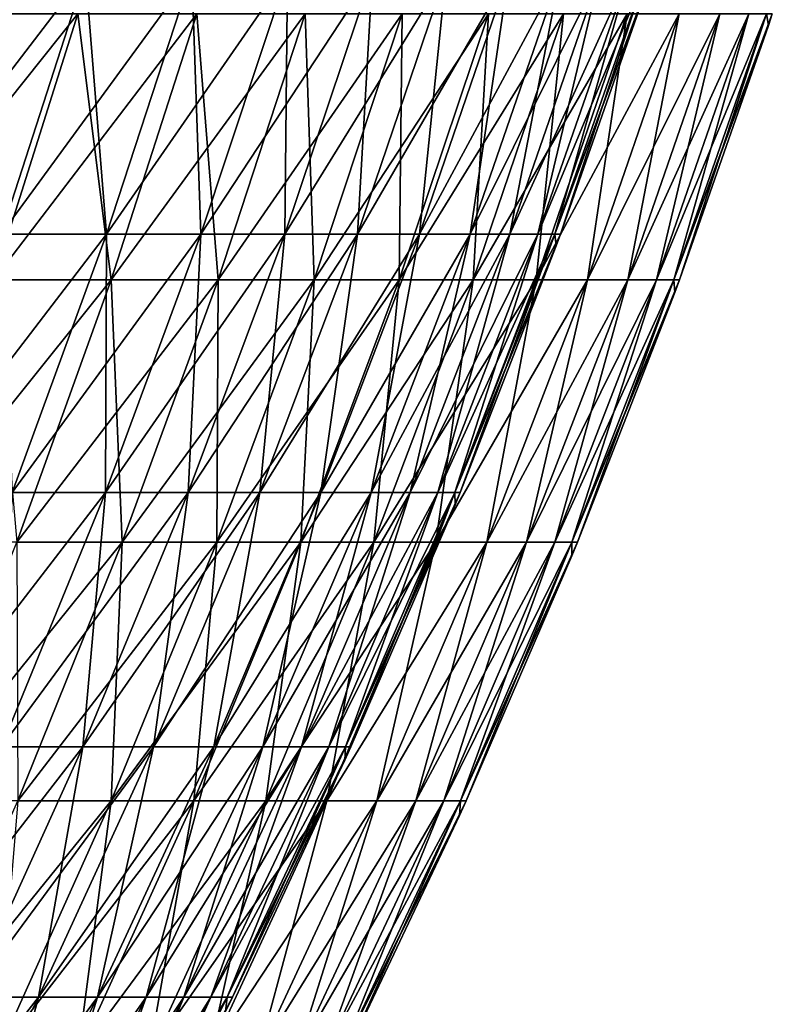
# Model space of a CAD drawing. Header units: millimetres. Extents: x -125 to 125, y 3898 to 4025.
# Tile 267 of 276: x 107 to 119, y 3970 to 3986. Entities that reach past the tile are written whole.
import ezdxf

# ---------------------------------------------------------------- set-up
doc = ezdxf.new("R2010")
doc.units = ezdxf.units.MM
doc.header["$LTSCALE"] = 2.2935
for name, color, linetype in [('2', 7, 'CONTINUOUS'), ('3', 7, 'CONTINUOUS'), ('4', 7, 'CONTINUOUS'), ('5', 7, 'CONTINUOUS')]:
    doc.layers.add(name, color=color, linetype=linetype)

msp = doc.modelspace()

# ---------------------------------------------------------------- linework, layer by layer
at = {"layer": '2', "color": 36, "linetype": 'Continuous', "true_color": 0x833d1e}
for points in [[(105.786, 3985.897, 53.901), (106.498, 3981.725, 49.096), (107.821, 3985.897, 49.706), (105.786, 3985.897, 53.901)], [(106.498, 3981.725, 49.096), (108.343, 3981.725, 44.877), (107.821, 3985.897, 49.706), (106.498, 3981.725, 49.096)], [(107.821, 3985.897, 49.706), (108.343, 3981.725, 44.877), (109.689, 3985.897, 45.435), (107.821, 3985.897, 49.706)], [(108.343, 3981.725, 44.877), (110.022, 3981.725, 40.589), (109.689, 3985.897, 45.435), (108.343, 3981.725, 44.877)], [(109.689, 3985.897, 45.435), (110.022, 3981.725, 40.589), (111.388, 3985.897, 41.093), (109.689, 3985.897, 45.435)], [(110.022, 3981.725, 40.589), (111.53, 3981.725, 36.238), (111.388, 3985.897, 41.093), (110.022, 3981.725, 40.589)], [(111.388, 3985.897, 41.093), (111.53, 3981.725, 36.238), (112.915, 3985.897, 36.688), (111.388, 3985.897, 41.093)], [(111.53, 3981.725, 36.238), (112.867, 3981.725, 31.832), (112.915, 3985.897, 36.688), (111.53, 3981.725, 36.238)], [(112.867, 3981.725, 31.832), (114.03, 3981.725, 27.376), (114.269, 3985.897, 32.227), (112.867, 3981.725, 31.832)], [(112.915, 3985.897, 36.688), (112.867, 3981.725, 31.832), (114.269, 3985.897, 32.227), (112.915, 3985.897, 36.688)], [(114.03, 3981.725, 27.376), (115.017, 3981.725, 22.878), (115.446, 3985.897, 27.716), (114.03, 3981.725, 27.376)], [(114.269, 3985.897, 32.227), (114.03, 3981.725, 27.376), (115.446, 3985.897, 27.716), (114.269, 3985.897, 32.227)], [(115.017, 3981.725, 22.878), (115.826, 3981.725, 18.345), (116.445, 3985.897, 23.162), (115.017, 3981.725, 22.878)], [(115.446, 3985.897, 27.716), (115.017, 3981.725, 22.878), (116.445, 3985.897, 23.162), (115.446, 3985.897, 27.716)], [(115.826, 3981.725, 18.345), (116.457, 3981.725, 13.784), (117.265, 3985.897, 18.573), (115.826, 3981.725, 18.345)], [(116.445, 3985.897, 23.162), (115.826, 3981.725, 18.345), (117.265, 3985.897, 18.573), (116.445, 3985.897, 23.162)], [(116.457, 3981.725, 13.784), (116.908, 3981.725, 9.201), (117.903, 3985.897, 13.955), (116.457, 3981.725, 13.784)], [(117.265, 3985.897, 18.573), (116.457, 3981.725, 13.784), (117.903, 3985.897, 13.955), (117.265, 3985.897, 18.573)], [(116.908, 3981.725, 9.201), (117.18, 3981.725, 4.604), (118.36, 3985.897, 9.315), (116.908, 3981.725, 9.201)], [(117.903, 3985.897, 13.955), (116.908, 3981.725, 9.201), (118.36, 3985.897, 9.315), (117.903, 3985.897, 13.955)], [(117.18, 3981.725, 4.604), (117.27, 3981.725), (118.635, 3985.897, 4.661), (117.18, 3981.725, 4.604)], [(118.36, 3985.897, 9.315), (117.18, 3981.725, 4.604), (118.635, 3985.897, 4.661), (118.36, 3985.897, 9.315)], [(118.635, 3985.897, 4.661), (117.27, 3981.725), (118.667, 3985.717), (118.635, 3985.897, 4.661)], [(118.726, 3985.897), (118.635, 3985.897, 4.661), (118.667, 3985.717), (118.726, 3985.897)], [(106.498, 3981.725, 49.096), (106.862, 3977.606, 44.264), (108.343, 3981.725, 44.877), (106.498, 3981.725, 49.096)], [(106.862, 3977.606, 44.264), (108.518, 3977.606, 40.034), (108.343, 3981.725, 44.877), (106.862, 3977.606, 44.264)], [(108.343, 3981.725, 44.877), (108.518, 3977.606, 40.034), (110.022, 3981.725, 40.589), (108.343, 3981.725, 44.877)], [(108.518, 3977.606, 40.034), (110.006, 3977.606, 35.743), (110.022, 3981.725, 40.589), (108.518, 3977.606, 40.034)], [(110.006, 3977.606, 35.743), (111.324, 3977.606, 31.397), (111.53, 3981.725, 36.238), (110.006, 3977.606, 35.743)], [(110.022, 3981.725, 40.589), (110.006, 3977.606, 35.743), (111.53, 3981.725, 36.238), (110.022, 3981.725, 40.589)], [(111.324, 3977.606, 31.397), (112.471, 3977.606, 27.002), (112.867, 3981.725, 31.832), (111.324, 3977.606, 31.397)], [(111.53, 3981.725, 36.238), (111.324, 3977.606, 31.397), (112.867, 3981.725, 31.832), (111.53, 3981.725, 36.238)], [(112.471, 3977.606, 27.002), (113.444, 3977.606, 22.566), (114.03, 3981.725, 27.376), (112.471, 3977.606, 27.002)], [(112.867, 3981.725, 31.832), (112.471, 3977.606, 27.002), (114.03, 3981.725, 27.376), (112.867, 3981.725, 31.832)], [(113.444, 3977.606, 22.566), (114.243, 3977.606, 18.094), (115.017, 3981.725, 22.878), (113.444, 3977.606, 22.566)], [(114.03, 3981.725, 27.376), (113.444, 3977.606, 22.566), (115.017, 3981.725, 22.878), (114.03, 3981.725, 27.376)], [(114.243, 3977.606, 18.094), (114.865, 3977.606, 13.595), (115.826, 3981.725, 18.345), (114.243, 3977.606, 18.094)], [(115.017, 3981.725, 22.878), (114.243, 3977.606, 18.094), (115.826, 3981.725, 18.345), (115.017, 3981.725, 22.878)], [(114.865, 3977.606, 13.595), (115.31, 3977.606, 9.075), (116.457, 3981.725, 13.784), (114.865, 3977.606, 13.595)], [(115.826, 3981.725, 18.345), (114.865, 3977.606, 13.595), (116.457, 3981.725, 13.784), (115.826, 3981.725, 18.345)], [(115.31, 3977.606, 9.075), (115.578, 3977.606, 4.541), (116.908, 3981.725, 9.201), (115.31, 3977.606, 9.075)], [(116.457, 3981.725, 13.784), (115.31, 3977.606, 9.075), (116.908, 3981.725, 9.201), (116.457, 3981.725, 13.784)], [(115.578, 3977.606, 4.541), (115.667, 3977.606), (117.18, 3981.725, 4.604), (115.578, 3977.606, 4.541)], [(116.908, 3981.725, 9.201), (115.578, 3977.606, 4.541), (117.18, 3981.725, 4.604), (116.908, 3981.725, 9.201)], [(117.18, 3981.725, 4.604), (115.667, 3977.606), (117.197, 3981.528), (117.18, 3981.725, 4.604)], [(117.27, 3981.725), (117.18, 3981.725, 4.604), (117.197, 3981.528), (117.27, 3981.725)], [(106.862, 3977.606, 44.264), (106.878, 3973.547, 39.429), (108.518, 3977.606, 40.034), (106.862, 3977.606, 44.264)], [(106.878, 3973.547, 39.429), (108.344, 3973.547, 35.203), (108.518, 3977.606, 40.034), (106.878, 3973.547, 39.429)], [(108.344, 3973.547, 35.203), (109.642, 3973.547, 30.922), (110.006, 3977.606, 35.743), (108.344, 3973.547, 35.203)], [(108.518, 3977.606, 40.034), (108.344, 3973.547, 35.203), (110.006, 3977.606, 35.743), (108.518, 3977.606, 40.034)], [(109.642, 3973.547, 30.922), (110.772, 3973.547, 26.594), (111.324, 3977.606, 31.397), (109.642, 3973.547, 30.922)], [(110.006, 3977.606, 35.743), (109.642, 3973.547, 30.922), (111.324, 3977.606, 31.397), (110.006, 3977.606, 35.743)], [(110.772, 3973.547, 26.594), (111.73, 3973.547, 22.225), (112.471, 3977.606, 27.002), (110.772, 3973.547, 26.594)], [(111.324, 3977.606, 31.397), (110.772, 3973.547, 26.594), (112.471, 3977.606, 27.002), (111.324, 3977.606, 31.397)], [(111.73, 3973.547, 22.225), (112.517, 3973.547, 17.821), (113.444, 3977.606, 22.566), (111.73, 3973.547, 22.225)], [(112.471, 3977.606, 27.002), (111.73, 3973.547, 22.225), (113.444, 3977.606, 22.566), (112.471, 3977.606, 27.002)], [(112.517, 3973.547, 17.821), (113.13, 3973.547, 13.39), (114.243, 3977.606, 18.094), (112.517, 3973.547, 17.821)], [(113.444, 3977.606, 22.566), (112.517, 3973.547, 17.821), (114.243, 3977.606, 18.094), (113.444, 3977.606, 22.566)], [(113.13, 3973.547, 13.39), (113.568, 3973.547, 8.938), (114.865, 3977.606, 13.595), (113.13, 3973.547, 13.39)], [(114.243, 3977.606, 18.094), (113.13, 3973.547, 13.39), (114.865, 3977.606, 13.595), (114.243, 3977.606, 18.094)], [(113.568, 3973.547, 8.938), (113.832, 3973.547, 4.472), (115.31, 3977.606, 9.075), (113.568, 3973.547, 8.938)], [(114.865, 3977.606, 13.595), (113.568, 3973.547, 8.938), (115.31, 3977.606, 9.075), (114.865, 3977.606, 13.595)], [(113.832, 3973.547, 4.472), (113.919, 3973.547), (115.578, 3977.606, 4.541), (113.832, 3973.547, 4.472)], [(115.31, 3977.606, 9.075), (113.832, 3973.547, 4.472), (115.578, 3977.606, 4.541), (115.31, 3977.606, 9.075)], [(115.578, 3977.606, 4.541), (113.919, 3973.547), (115.579, 3977.393), (115.578, 3977.606, 4.541)], [(115.667, 3977.606), (115.578, 3977.606, 4.541), (115.579, 3977.393), (115.667, 3977.606)], [(106.546, 3969.553, 34.619), (107.823, 3969.553, 30.409), (108.344, 3973.547, 35.203), (106.546, 3969.553, 34.619)], [(106.878, 3973.547, 39.429), (106.546, 3969.553, 34.619), (108.344, 3973.547, 35.203), (106.878, 3973.547, 39.429)], [(107.823, 3969.553, 30.409), (108.934, 3969.553, 26.153), (109.642, 3973.547, 30.922), (107.823, 3969.553, 30.409)], [(108.344, 3973.547, 35.203), (107.823, 3969.553, 30.409), (109.642, 3973.547, 30.922), (108.344, 3973.547, 35.203)], [(108.934, 3969.553, 26.153), (109.877, 3969.553, 21.856), (110.772, 3973.547, 26.594), (108.934, 3969.553, 26.153)], [(109.642, 3973.547, 30.922), (108.934, 3969.553, 26.153), (110.772, 3973.547, 26.594), (109.642, 3973.547, 30.922)], [(109.877, 3969.553, 21.856), (110.65, 3969.553, 17.525), (111.73, 3973.547, 22.225), (109.877, 3969.553, 21.856)], [(110.772, 3973.547, 26.594), (109.877, 3969.553, 21.856), (111.73, 3973.547, 22.225), (110.772, 3973.547, 26.594)], [(110.65, 3969.553, 17.525), (111.253, 3969.553, 13.168), (112.517, 3973.547, 17.821), (110.65, 3969.553, 17.525)], [(111.73, 3973.547, 22.225), (110.65, 3969.553, 17.525), (112.517, 3973.547, 17.821), (111.73, 3973.547, 22.225)], [(111.253, 3969.553, 13.168), (111.684, 3969.553, 8.79), (113.13, 3973.547, 13.39), (111.253, 3969.553, 13.168)], [(112.517, 3973.547, 17.821), (111.253, 3969.553, 13.168), (113.13, 3973.547, 13.39), (112.517, 3973.547, 17.821)], [(111.684, 3969.553, 8.79), (111.943, 3969.553, 4.398), (113.568, 3973.547, 8.938), (111.684, 3969.553, 8.79)], [(113.13, 3973.547, 13.39), (111.684, 3969.553, 8.79), (113.568, 3973.547, 8.938), (113.13, 3973.547, 13.39)], [(111.943, 3969.553, 4.398), (112.029, 3969.553), (113.832, 3973.547, 4.472), (111.943, 3969.553, 4.398)], [(113.568, 3973.547, 8.938), (111.943, 3969.553, 4.398), (113.832, 3973.547, 4.472), (113.568, 3973.547, 8.938)], [(113.832, 3973.547, 4.472), (112.029, 3969.553), (113.816, 3973.319), (113.832, 3973.547, 4.472)], [(113.919, 3973.547), (113.832, 3973.547, 4.472), (113.816, 3973.319), (113.919, 3973.547)]]:
    msp.add_3dface(points, dxfattribs=at)
at = {"layer": '3', "color": 36, "linetype": 'Continuous', "true_color": 0x833d1e}
for points in [[(106.498, 3981.725, -49.096), (104.488, 3981.725, -53.239), (107.821, 3985.897, -49.706), (106.498, 3981.725, -49.096)], [(107.821, 3985.897, -49.706), (104.488, 3981.725, -53.239), (105.786, 3985.897, -53.901), (107.821, 3985.897, -49.706)], [(108.343, 3981.725, -44.877), (106.498, 3981.725, -49.096), (109.689, 3985.897, -45.435), (108.343, 3981.725, -44.877)], [(109.689, 3985.897, -45.435), (106.498, 3981.725, -49.096), (107.821, 3985.897, -49.706), (109.689, 3985.897, -45.435)], [(110.022, 3981.725, -40.589), (108.343, 3981.725, -44.877), (111.388, 3985.897, -41.093), (110.022, 3981.725, -40.589)], [(111.388, 3985.897, -41.093), (108.343, 3981.725, -44.877), (109.689, 3985.897, -45.435), (111.388, 3985.897, -41.093)], [(111.53, 3981.725, -36.238), (110.022, 3981.725, -40.589), (112.915, 3985.897, -36.688), (111.53, 3981.725, -36.238)], [(112.915, 3985.897, -36.688), (110.022, 3981.725, -40.589), (111.388, 3985.897, -41.093), (112.915, 3985.897, -36.688)], [(112.867, 3981.725, -31.832), (111.53, 3981.725, -36.238), (114.269, 3985.897, -32.227), (112.867, 3981.725, -31.832)], [(114.269, 3985.897, -32.227), (111.53, 3981.725, -36.238), (112.915, 3985.897, -36.688), (114.269, 3985.897, -32.227)], [(114.03, 3981.725, -27.376), (112.867, 3981.725, -31.832), (115.446, 3985.897, -27.716), (114.03, 3981.725, -27.376)], [(115.446, 3985.897, -27.716), (112.867, 3981.725, -31.832), (114.269, 3985.897, -32.227), (115.446, 3985.897, -27.716)], [(115.017, 3981.725, -22.878), (114.03, 3981.725, -27.376), (116.445, 3985.897, -23.162), (115.017, 3981.725, -22.878)], [(116.445, 3985.897, -23.162), (114.03, 3981.725, -27.376), (115.446, 3985.897, -27.716), (116.445, 3985.897, -23.162)], [(115.826, 3981.725, -18.345), (115.017, 3981.725, -22.878), (117.265, 3985.897, -18.573), (115.826, 3981.725, -18.345)], [(117.265, 3985.897, -18.573), (115.017, 3981.725, -22.878), (116.445, 3985.897, -23.162), (117.265, 3985.897, -18.573)], [(116.457, 3981.725, -13.784), (115.826, 3981.725, -18.345), (117.903, 3985.897, -13.955), (116.457, 3981.725, -13.784)], [(117.903, 3985.897, -13.955), (115.826, 3981.725, -18.345), (117.265, 3985.897, -18.573), (117.903, 3985.897, -13.955)], [(116.908, 3981.725, -9.201), (116.457, 3981.725, -13.784), (118.36, 3985.897, -9.315), (116.908, 3981.725, -9.201)], [(118.36, 3985.897, -9.315), (116.457, 3981.725, -13.784), (117.903, 3985.897, -13.955), (118.36, 3985.897, -9.315)], [(117.18, 3981.725, -4.604), (116.908, 3981.725, -9.201), (118.635, 3985.897, -4.661), (117.18, 3981.725, -4.604)], [(118.635, 3985.897, -4.661), (116.908, 3981.725, -9.201), (118.36, 3985.897, -9.315), (118.635, 3985.897, -4.661)], [(118.726, 3985.897), (118.667, 3985.717), (117.18, 3981.725, -4.604), (118.726, 3985.897)], [(118.726, 3985.897), (117.18, 3981.725, -4.604), (118.635, 3985.897, -4.661), (118.726, 3985.897)], [(118.667, 3985.717), (117.27, 3981.725), (117.18, 3981.725, -4.604), (118.667, 3985.717)], [(106.862, 3977.606, -44.264), (105.042, 3977.606, -48.425), (108.343, 3981.725, -44.877), (106.862, 3977.606, -44.264)], [(108.343, 3981.725, -44.877), (105.042, 3977.606, -48.425), (106.498, 3981.725, -49.096), (108.343, 3981.725, -44.877)], [(108.518, 3977.606, -40.034), (106.862, 3977.606, -44.264), (110.022, 3981.725, -40.589), (108.518, 3977.606, -40.034)], [(110.022, 3981.725, -40.589), (106.862, 3977.606, -44.264), (108.343, 3981.725, -44.877), (110.022, 3981.725, -40.589)], [(110.006, 3977.606, -35.743), (108.518, 3977.606, -40.034), (111.53, 3981.725, -36.238), (110.006, 3977.606, -35.743)], [(111.53, 3981.725, -36.238), (108.518, 3977.606, -40.034), (110.022, 3981.725, -40.589), (111.53, 3981.725, -36.238)], [(111.324, 3977.606, -31.397), (110.006, 3977.606, -35.743), (112.867, 3981.725, -31.832), (111.324, 3977.606, -31.397)], [(112.867, 3981.725, -31.832), (110.006, 3977.606, -35.743), (111.53, 3981.725, -36.238), (112.867, 3981.725, -31.832)], [(112.471, 3977.606, -27.002), (111.324, 3977.606, -31.397), (114.03, 3981.725, -27.376), (112.471, 3977.606, -27.002)], [(114.03, 3981.725, -27.376), (111.324, 3977.606, -31.397), (112.867, 3981.725, -31.832), (114.03, 3981.725, -27.376)], [(113.444, 3977.606, -22.566), (112.471, 3977.606, -27.002), (115.017, 3981.725, -22.878), (113.444, 3977.606, -22.566)], [(115.017, 3981.725, -22.878), (112.471, 3977.606, -27.002), (114.03, 3981.725, -27.376), (115.017, 3981.725, -22.878)], [(114.243, 3977.606, -18.094), (113.444, 3977.606, -22.566), (115.826, 3981.725, -18.345), (114.243, 3977.606, -18.094)], [(115.826, 3981.725, -18.345), (113.444, 3977.606, -22.566), (115.017, 3981.725, -22.878), (115.826, 3981.725, -18.345)], [(114.865, 3977.606, -13.595), (114.243, 3977.606, -18.094), (116.457, 3981.725, -13.784), (114.865, 3977.606, -13.595)], [(116.457, 3981.725, -13.784), (114.243, 3977.606, -18.094), (115.826, 3981.725, -18.345), (116.457, 3981.725, -13.784)], [(115.31, 3977.606, -9.075), (114.865, 3977.606, -13.595), (116.908, 3981.725, -9.201), (115.31, 3977.606, -9.075)], [(116.908, 3981.725, -9.201), (114.865, 3977.606, -13.595), (116.457, 3981.725, -13.784), (116.908, 3981.725, -9.201)], [(115.578, 3977.606, -4.541), (115.31, 3977.606, -9.075), (117.18, 3981.725, -4.604), (115.578, 3977.606, -4.541)], [(117.18, 3981.725, -4.604), (115.31, 3977.606, -9.075), (116.908, 3981.725, -9.201), (117.18, 3981.725, -4.604)], [(117.27, 3981.725), (117.197, 3981.528), (115.578, 3977.606, -4.541), (117.27, 3981.725)], [(117.27, 3981.725), (115.578, 3977.606, -4.541), (117.18, 3981.725, -4.604), (117.27, 3981.725)], [(117.197, 3981.528), (115.667, 3977.606), (115.578, 3977.606, -4.541), (117.197, 3981.528)], [(106.878, 3973.547, -39.429), (105.248, 3973.547, -43.595), (108.518, 3977.606, -40.034), (106.878, 3973.547, -39.429)], [(108.518, 3977.606, -40.034), (105.248, 3973.547, -43.595), (106.862, 3977.606, -44.264), (108.518, 3977.606, -40.034)], [(108.344, 3973.547, -35.203), (106.878, 3973.547, -39.429), (110.006, 3977.606, -35.743), (108.344, 3973.547, -35.203)], [(110.006, 3977.606, -35.743), (106.878, 3973.547, -39.429), (108.518, 3977.606, -40.034), (110.006, 3977.606, -35.743)], [(109.642, 3973.547, -30.922), (108.344, 3973.547, -35.203), (111.324, 3977.606, -31.397), (109.642, 3973.547, -30.922)], [(111.324, 3977.606, -31.397), (108.344, 3973.547, -35.203), (110.006, 3977.606, -35.743), (111.324, 3977.606, -31.397)], [(110.772, 3973.547, -26.594), (109.642, 3973.547, -30.922), (112.471, 3977.606, -27.002), (110.772, 3973.547, -26.594)], [(112.471, 3977.606, -27.002), (109.642, 3973.547, -30.922), (111.324, 3977.606, -31.397), (112.471, 3977.606, -27.002)], [(111.73, 3973.547, -22.225), (110.772, 3973.547, -26.594), (113.444, 3977.606, -22.566), (111.73, 3973.547, -22.225)], [(113.444, 3977.606, -22.566), (110.772, 3973.547, -26.594), (112.471, 3977.606, -27.002), (113.444, 3977.606, -22.566)], [(112.517, 3973.547, -17.821), (111.73, 3973.547, -22.225), (114.243, 3977.606, -18.094), (112.517, 3973.547, -17.821)], [(114.243, 3977.606, -18.094), (111.73, 3973.547, -22.225), (113.444, 3977.606, -22.566), (114.243, 3977.606, -18.094)], [(113.13, 3973.547, -13.39), (112.517, 3973.547, -17.821), (114.865, 3977.606, -13.595), (113.13, 3973.547, -13.39)], [(114.865, 3977.606, -13.595), (112.517, 3973.547, -17.821), (114.243, 3977.606, -18.094), (114.865, 3977.606, -13.595)], [(113.568, 3973.547, -8.938), (113.13, 3973.547, -13.39), (115.31, 3977.606, -9.075), (113.568, 3973.547, -8.938)], [(115.31, 3977.606, -9.075), (113.13, 3973.547, -13.39), (114.865, 3977.606, -13.595), (115.31, 3977.606, -9.075)], [(113.832, 3973.547, -4.472), (113.568, 3973.547, -8.938), (115.578, 3977.606, -4.541), (113.832, 3973.547, -4.472)], [(115.578, 3977.606, -4.541), (113.568, 3973.547, -8.938), (115.31, 3977.606, -9.075), (115.578, 3977.606, -4.541)], [(115.667, 3977.606), (115.579, 3977.393), (113.832, 3973.547, -4.472), (115.667, 3977.606)], [(115.667, 3977.606), (113.832, 3973.547, -4.472), (115.578, 3977.606, -4.541), (115.667, 3977.606)], [(115.579, 3977.393), (113.919, 3973.547), (113.832, 3973.547, -4.472), (115.579, 3977.393)], [(106.546, 3969.553, -34.619), (105.105, 3969.553, -38.775), (108.344, 3973.547, -35.203), (106.546, 3969.553, -34.619)], [(108.344, 3973.547, -35.203), (105.105, 3969.553, -38.775), (106.878, 3973.547, -39.429), (108.344, 3973.547, -35.203)], [(107.823, 3969.553, -30.409), (106.546, 3969.553, -34.619), (109.642, 3973.547, -30.922), (107.823, 3969.553, -30.409)], [(109.642, 3973.547, -30.922), (106.546, 3969.553, -34.619), (108.344, 3973.547, -35.203), (109.642, 3973.547, -30.922)], [(108.934, 3969.553, -26.153), (107.823, 3969.553, -30.409), (110.772, 3973.547, -26.594), (108.934, 3969.553, -26.153)], [(110.772, 3973.547, -26.594), (107.823, 3969.553, -30.409), (109.642, 3973.547, -30.922), (110.772, 3973.547, -26.594)], [(109.877, 3969.553, -21.856), (108.934, 3969.553, -26.153), (111.73, 3973.547, -22.225), (109.877, 3969.553, -21.856)], [(111.73, 3973.547, -22.225), (108.934, 3969.553, -26.153), (110.772, 3973.547, -26.594), (111.73, 3973.547, -22.225)], [(110.65, 3969.553, -17.525), (109.877, 3969.553, -21.856), (112.517, 3973.547, -17.821), (110.65, 3969.553, -17.525)], [(112.517, 3973.547, -17.821), (109.877, 3969.553, -21.856), (111.73, 3973.547, -22.225), (112.517, 3973.547, -17.821)], [(111.253, 3969.553, -13.168), (110.65, 3969.553, -17.525), (113.13, 3973.547, -13.39), (111.253, 3969.553, -13.168)], [(113.13, 3973.547, -13.39), (110.65, 3969.553, -17.525), (112.517, 3973.547, -17.821), (113.13, 3973.547, -13.39)], [(111.684, 3969.553, -8.79), (111.253, 3969.553, -13.168), (113.568, 3973.547, -8.938), (111.684, 3969.553, -8.79)], [(113.568, 3973.547, -8.938), (111.253, 3969.553, -13.168), (113.13, 3973.547, -13.39), (113.568, 3973.547, -8.938)], [(111.943, 3969.553, -4.398), (111.684, 3969.553, -8.79), (113.832, 3973.547, -4.472), (111.943, 3969.553, -4.398)], [(113.832, 3973.547, -4.472), (111.684, 3969.553, -8.79), (113.568, 3973.547, -8.938), (113.832, 3973.547, -4.472)], [(113.919, 3973.547), (113.816, 3973.319), (111.943, 3969.553, -4.398), (113.919, 3973.547)], [(113.919, 3973.547), (111.943, 3969.553, -4.398), (113.832, 3973.547, -4.472), (113.919, 3973.547)], [(113.816, 3973.319), (112.029, 3969.553), (111.943, 3969.553, -4.398), (113.816, 3973.319)]]:
    msp.add_3dface(points, dxfattribs=at)
at = {"layer": '4', "color": 36, "linetype": 'Continuous', "true_color": 0x833d1e}
for points in [[(106.102, 3986.543, -48.914), (106.618, 3982.44, -44.162), (107.94, 3986.543, -44.71), (106.102, 3986.543, -48.914)], [(106.618, 3982.44, -44.162), (108.269, 3982.44, -39.943), (107.94, 3986.543, -44.71), (106.618, 3982.44, -44.162)], [(107.94, 3986.543, -44.71), (108.269, 3982.44, -39.943), (109.612, 3986.543, -40.438), (107.94, 3986.543, -44.71)], [(108.269, 3982.44, -39.943), (109.754, 3982.44, -35.661), (109.612, 3986.543, -40.438), (108.269, 3982.44, -39.943)], [(109.612, 3986.543, -40.438), (109.754, 3982.44, -35.661), (111.115, 3986.543, -36.104), (109.612, 3986.543, -40.438)], [(109.754, 3982.44, -35.661), (111.069, 3982.44, -31.325), (111.115, 3986.543, -36.104), (109.754, 3982.44, -35.661)], [(111.069, 3982.44, -31.325), (112.213, 3982.44, -26.94), (112.447, 3986.543, -31.713), (111.069, 3982.44, -31.325)], [(111.115, 3986.543, -36.104), (111.069, 3982.44, -31.325), (112.447, 3986.543, -31.713), (111.115, 3986.543, -36.104)], [(112.213, 3982.44, -26.94), (113.185, 3982.44, -22.514), (113.605, 3986.543, -27.274), (112.213, 3982.44, -26.94)], [(112.447, 3986.543, -31.713), (112.213, 3982.44, -26.94), (113.605, 3986.543, -27.274), (112.447, 3986.543, -31.713)], [(113.185, 3982.44, -22.514), (113.981, 3982.44, -18.053), (114.589, 3986.543, -22.793), (113.185, 3982.44, -22.514)], [(113.605, 3986.543, -27.274), (113.185, 3982.44, -22.514), (114.589, 3986.543, -22.793), (113.605, 3986.543, -27.274)], [(113.981, 3982.44, -18.053), (114.602, 3982.44, -13.564), (115.395, 3986.543, -18.277), (113.981, 3982.44, -18.053)], [(114.589, 3986.543, -22.793), (113.981, 3982.44, -18.053), (115.395, 3986.543, -18.277), (114.589, 3986.543, -22.793)], [(114.602, 3982.44, -13.564), (115.046, 3982.44, -9.054), (116.024, 3986.543, -13.732), (114.602, 3982.44, -13.564)], [(115.395, 3986.543, -18.277), (114.602, 3982.44, -13.564), (116.024, 3986.543, -13.732), (115.395, 3986.543, -18.277)], [(115.046, 3982.44, -9.054), (115.313, 3982.44, -4.531), (116.473, 3986.543, -9.167), (115.046, 3982.44, -9.054)], [(116.024, 3986.543, -13.732), (115.046, 3982.44, -9.054), (116.473, 3986.543, -9.167), (116.024, 3986.543, -13.732)], [(115.313, 3982.44, -4.531), (115.402, 3982.44), (116.743, 3986.543, -4.587), (115.313, 3982.44, -4.531)], [(116.473, 3986.543, -9.167), (115.313, 3982.44, -4.531), (116.743, 3986.543, -4.587), (116.473, 3986.543, -9.167)], [(116.743, 3986.543, -4.587), (115.402, 3982.44), (116.778, 3986.376), (116.743, 3986.543, -4.587)], [(106.618, 3982.44, -44.162), (106.791, 3978.389, -39.397), (108.269, 3982.44, -39.943), (106.618, 3982.44, -44.162)], [(106.791, 3978.389, -39.397), (108.255, 3978.389, -35.174), (108.269, 3982.44, -39.943), (106.791, 3978.389, -39.397)], [(108.255, 3978.389, -35.174), (109.553, 3978.389, -30.897), (109.754, 3982.44, -35.661), (108.255, 3978.389, -35.174)], [(108.269, 3982.44, -39.943), (108.255, 3978.389, -35.174), (109.754, 3982.44, -35.661), (108.269, 3982.44, -39.943)], [(109.553, 3978.389, -30.897), (110.681, 3978.389, -26.572), (111.069, 3982.44, -31.325), (109.553, 3978.389, -30.897)], [(109.754, 3982.44, -35.661), (109.553, 3978.389, -30.897), (111.069, 3982.44, -31.325), (109.754, 3982.44, -35.661)], [(110.681, 3978.389, -26.572), (111.639, 3978.389, -22.206), (112.213, 3982.44, -26.94), (110.681, 3978.389, -26.572)], [(111.069, 3982.44, -31.325), (110.681, 3978.389, -26.572), (112.213, 3982.44, -26.94), (111.069, 3982.44, -31.325)], [(111.639, 3978.389, -22.206), (112.425, 3978.389, -17.806), (113.185, 3982.44, -22.514), (111.639, 3978.389, -22.206)], [(112.213, 3982.44, -26.94), (111.639, 3978.389, -22.206), (113.185, 3982.44, -22.514), (112.213, 3982.44, -26.94)], [(112.425, 3978.389, -17.806), (113.037, 3978.389, -13.379), (113.981, 3982.44, -18.053), (112.425, 3978.389, -17.806)], [(113.185, 3982.44, -22.514), (112.425, 3978.389, -17.806), (113.981, 3982.44, -18.053), (113.185, 3982.44, -22.514)], [(113.037, 3978.389, -13.379), (113.476, 3978.389, -8.931), (114.602, 3982.44, -13.564), (113.037, 3978.389, -13.379)], [(113.981, 3982.44, -18.053), (113.037, 3978.389, -13.379), (114.602, 3982.44, -13.564), (113.981, 3982.44, -18.053)], [(113.476, 3978.389, -8.931), (113.739, 3978.389, -4.469), (115.046, 3982.44, -9.054), (113.476, 3978.389, -8.931)], [(114.602, 3982.44, -13.564), (113.476, 3978.389, -8.931), (115.046, 3982.44, -9.054), (114.602, 3982.44, -13.564)], [(113.739, 3978.389, -4.469), (113.826, 3978.389), (115.313, 3982.44, -4.531), (113.739, 3978.389, -4.469)], [(115.046, 3982.44, -9.054), (113.739, 3978.389, -4.469), (115.313, 3982.44, -4.531), (115.046, 3982.44, -9.054)], [(115.313, 3982.44, -4.531), (113.826, 3978.389), (115.334, 3982.257), (115.313, 3982.44, -4.531)], [(115.402, 3982.44), (115.313, 3982.44, -4.531), (115.334, 3982.257), (115.402, 3982.44)], [(106.622, 3974.397, -34.643), (107.9, 3974.397, -30.431), (108.255, 3978.389, -35.174), (106.622, 3974.397, -34.643)], [(106.791, 3978.389, -39.397), (106.622, 3974.397, -34.643), (108.255, 3978.389, -35.174), (106.791, 3978.389, -39.397)], [(107.9, 3974.397, -30.431), (109.011, 3974.397, -26.171), (109.553, 3978.389, -30.897), (107.9, 3974.397, -30.431)], [(108.255, 3978.389, -35.174), (107.9, 3974.397, -30.431), (109.553, 3978.389, -30.897), (108.255, 3978.389, -35.174)], [(109.011, 3974.397, -26.171), (109.955, 3974.397, -21.871), (110.681, 3978.389, -26.572), (109.011, 3974.397, -26.171)], [(109.553, 3978.389, -30.897), (109.011, 3974.397, -26.171), (110.681, 3978.389, -26.572), (109.553, 3978.389, -30.897)], [(109.955, 3974.397, -21.871), (110.728, 3974.397, -17.538), (111.639, 3978.389, -22.206), (109.955, 3974.397, -21.871)], [(110.681, 3978.389, -26.572), (109.955, 3974.397, -21.871), (111.639, 3978.389, -22.206), (110.681, 3978.389, -26.572)], [(110.728, 3974.397, -17.538), (111.332, 3974.397, -13.177), (112.425, 3978.389, -17.806), (110.728, 3974.397, -17.538)], [(111.639, 3978.389, -22.206), (110.728, 3974.397, -17.538), (112.425, 3978.389, -17.806), (111.639, 3978.389, -22.206)], [(111.332, 3974.397, -13.177), (111.763, 3974.397, -8.796), (113.037, 3978.389, -13.379), (111.332, 3974.397, -13.177)], [(112.425, 3978.389, -17.806), (111.332, 3974.397, -13.177), (113.037, 3978.389, -13.379), (112.425, 3978.389, -17.806)], [(111.763, 3974.397, -8.796), (112.022, 3974.397, -4.401), (113.476, 3978.389, -8.931), (111.763, 3974.397, -8.796)], [(113.037, 3978.389, -13.379), (111.763, 3974.397, -8.796), (113.476, 3978.389, -8.931), (113.037, 3978.389, -13.379)], [(112.022, 3974.397, -4.401), (112.109, 3974.397), (113.739, 3978.389, -4.469), (112.022, 3974.397, -4.401)], [(113.476, 3978.389, -8.931), (112.022, 3974.397, -4.401), (113.739, 3978.389, -4.469), (113.476, 3978.389, -8.931)], [(113.739, 3978.389, -4.469), (112.109, 3974.397), (113.745, 3978.191), (113.739, 3978.389, -4.469)], [(113.826, 3978.389), (113.739, 3978.389, -4.469), (113.745, 3978.191), (113.826, 3978.389)], [(106.112, 3970.468, -29.927), (107.205, 3970.468, -25.738), (107.9, 3974.397, -30.431), (106.112, 3970.468, -29.927)], [(106.622, 3974.397, -34.643), (106.112, 3970.468, -29.927), (107.9, 3974.397, -30.431), (106.622, 3974.397, -34.643)], [(107.205, 3970.468, -25.738), (108.132, 3970.468, -21.509), (109.011, 3974.397, -26.171), (107.205, 3970.468, -25.738)], [(107.9, 3974.397, -30.431), (107.205, 3970.468, -25.738), (109.011, 3974.397, -26.171), (107.9, 3974.397, -30.431)], [(108.132, 3970.468, -21.509), (108.894, 3970.468, -17.247), (109.955, 3974.397, -21.871), (108.132, 3970.468, -21.509)], [(109.011, 3974.397, -26.171), (108.132, 3970.468, -21.509), (109.955, 3974.397, -21.871), (109.011, 3974.397, -26.171)], [(108.894, 3970.468, -17.247), (109.487, 3970.468, -12.959), (110.728, 3974.397, -17.538), (108.894, 3970.468, -17.247)], [(109.955, 3974.397, -21.871), (108.894, 3970.468, -17.247), (110.728, 3974.397, -17.538), (109.955, 3974.397, -21.871)], [(109.487, 3970.468, -12.959), (109.911, 3970.468, -8.65), (111.332, 3974.397, -13.177), (109.487, 3970.468, -12.959)], [(110.728, 3974.397, -17.538), (109.487, 3970.468, -12.959), (111.332, 3974.397, -13.177), (110.728, 3974.397, -17.538)], [(109.911, 3970.468, -8.65), (110.166, 3970.468, -4.328), (111.763, 3974.397, -8.796), (109.911, 3970.468, -8.65)], [(111.332, 3974.397, -13.177), (109.911, 3970.468, -8.65), (111.763, 3974.397, -8.796), (111.332, 3974.397, -13.177)], [(110.166, 3970.468, -4.328), (110.251, 3970.468), (112.022, 3974.397, -4.401), (110.166, 3970.468, -4.328)], [(111.763, 3974.397, -8.796), (110.166, 3970.468, -4.328), (112.022, 3974.397, -4.401), (111.763, 3974.397, -8.796)], [(112.022, 3974.397, -4.401), (110.251, 3970.468), (112.013, 3974.185), (112.022, 3974.397, -4.401)], [(112.109, 3974.397), (112.022, 3974.397, -4.401), (112.013, 3974.185), (112.109, 3974.397)], [(105.264, 3966.607, -25.272), (106.175, 3966.607, -21.12), (107.205, 3970.468, -25.738), (105.264, 3966.607, -25.272)], [(106.112, 3970.468, -29.927), (105.264, 3966.607, -25.272), (107.205, 3970.468, -25.738), (106.112, 3970.468, -29.927)], [(106.175, 3966.607, -21.12), (106.923, 3966.607, -16.935), (108.132, 3970.468, -21.509), (106.175, 3966.607, -21.12)], [(107.205, 3970.468, -25.738), (106.175, 3966.607, -21.12), (108.132, 3970.468, -21.509), (107.205, 3970.468, -25.738)], [(106.923, 3966.607, -16.935), (107.505, 3966.607, -12.724), (108.894, 3970.468, -17.247), (106.923, 3966.607, -16.935)], [(108.132, 3970.468, -21.509), (106.923, 3966.607, -16.935), (108.894, 3970.468, -17.247), (108.132, 3970.468, -21.509)], [(107.505, 3966.607, -12.724), (107.922, 3966.607, -8.494), (109.487, 3970.468, -12.959), (107.505, 3966.607, -12.724)], [(108.894, 3970.468, -17.247), (107.505, 3966.607, -12.724), (109.487, 3970.468, -12.959), (108.894, 3970.468, -17.247)], [(107.922, 3966.607, -8.494), (108.172, 3966.607, -4.25), (109.911, 3970.468, -8.65), (107.922, 3966.607, -8.494)], [(109.487, 3970.468, -12.959), (107.922, 3966.607, -8.494), (109.911, 3970.468, -8.65), (109.487, 3970.468, -12.959)], [(108.172, 3966.607, -4.25), (108.256, 3966.607), (110.166, 3970.468, -4.328), (108.172, 3966.607, -4.25)], [(109.911, 3970.468, -8.65), (108.172, 3966.607, -4.25), (110.166, 3970.468, -4.328), (109.911, 3970.468, -8.65)], [(110.166, 3970.468, -4.328), (108.256, 3966.607), (110.139, 3970.242), (110.166, 3970.468, -4.328)], [(110.251, 3970.468), (110.166, 3970.468, -4.328), (110.139, 3970.242), (110.251, 3970.468)]]:
    msp.add_3dface(points, dxfattribs=at)
at = {"layer": '5', "color": 36, "linetype": 'Continuous', "true_color": 0x833d1e}
for points in [[(106.618, 3982.44, 44.162), (104.802, 3982.44, 48.314), (107.94, 3986.543, 44.71), (106.618, 3982.44, 44.162)], [(107.94, 3986.543, 44.71), (104.802, 3982.44, 48.314), (106.102, 3986.543, 48.914), (107.94, 3986.543, 44.71)], [(108.269, 3982.44, 39.943), (106.618, 3982.44, 44.162), (109.612, 3986.543, 40.438), (108.269, 3982.44, 39.943)], [(109.612, 3986.543, 40.438), (106.618, 3982.44, 44.162), (107.94, 3986.543, 44.71), (109.612, 3986.543, 40.438)], [(109.754, 3982.44, 35.661), (108.269, 3982.44, 39.943), (111.115, 3986.543, 36.104), (109.754, 3982.44, 35.661)], [(111.115, 3986.543, 36.104), (108.269, 3982.44, 39.943), (109.612, 3986.543, 40.438), (111.115, 3986.543, 36.104)], [(111.069, 3982.44, 31.325), (109.754, 3982.44, 35.661), (112.447, 3986.543, 31.713), (111.069, 3982.44, 31.325)], [(112.447, 3986.543, 31.713), (109.754, 3982.44, 35.661), (111.115, 3986.543, 36.104), (112.447, 3986.543, 31.713)], [(112.213, 3982.44, 26.94), (111.069, 3982.44, 31.325), (113.605, 3986.543, 27.274), (112.213, 3982.44, 26.94)], [(113.605, 3986.543, 27.274), (111.069, 3982.44, 31.325), (112.447, 3986.543, 31.713), (113.605, 3986.543, 27.274)], [(113.185, 3982.44, 22.514), (112.213, 3982.44, 26.94), (114.589, 3986.543, 22.793), (113.185, 3982.44, 22.514)], [(114.589, 3986.543, 22.793), (112.213, 3982.44, 26.94), (113.605, 3986.543, 27.274), (114.589, 3986.543, 22.793)], [(113.981, 3982.44, 18.053), (113.185, 3982.44, 22.514), (115.395, 3986.543, 18.277), (113.981, 3982.44, 18.053)], [(115.395, 3986.543, 18.277), (113.185, 3982.44, 22.514), (114.589, 3986.543, 22.793), (115.395, 3986.543, 18.277)], [(114.602, 3982.44, 13.564), (113.981, 3982.44, 18.053), (116.024, 3986.543, 13.732), (114.602, 3982.44, 13.564)], [(116.024, 3986.543, 13.732), (113.981, 3982.44, 18.053), (115.395, 3986.543, 18.277), (116.024, 3986.543, 13.732)], [(115.046, 3982.44, 9.054), (114.602, 3982.44, 13.564), (116.473, 3986.543, 9.167), (115.046, 3982.44, 9.054)], [(116.473, 3986.543, 9.167), (114.602, 3982.44, 13.564), (116.024, 3986.543, 13.732), (116.473, 3986.543, 9.167)], [(115.313, 3982.44, 4.531), (115.046, 3982.44, 9.054), (116.743, 3986.543, 4.587), (115.313, 3982.44, 4.531)], [(116.743, 3986.543, 4.587), (115.046, 3982.44, 9.054), (116.473, 3986.543, 9.167), (116.743, 3986.543, 4.587)], [(116.834, 3986.543), (116.778, 3986.376), (115.313, 3982.44, 4.531), (116.834, 3986.543)], [(116.834, 3986.543), (115.313, 3982.44, 4.531), (116.743, 3986.543, 4.587), (116.834, 3986.543)], [(116.778, 3986.376), (115.402, 3982.44), (115.313, 3982.44, 4.531), (116.778, 3986.376)], [(106.791, 3978.389, 39.397), (105.162, 3978.389, 43.559), (108.269, 3982.44, 39.943), (106.791, 3978.389, 39.397)], [(108.269, 3982.44, 39.943), (105.162, 3978.389, 43.559), (106.618, 3982.44, 44.162), (108.269, 3982.44, 39.943)], [(108.255, 3978.389, 35.174), (106.791, 3978.389, 39.397), (109.754, 3982.44, 35.661), (108.255, 3978.389, 35.174)], [(109.754, 3982.44, 35.661), (106.791, 3978.389, 39.397), (108.269, 3982.44, 39.943), (109.754, 3982.44, 35.661)], [(109.553, 3978.389, 30.897), (108.255, 3978.389, 35.174), (111.069, 3982.44, 31.325), (109.553, 3978.389, 30.897)], [(111.069, 3982.44, 31.325), (108.255, 3978.389, 35.174), (109.754, 3982.44, 35.661), (111.069, 3982.44, 31.325)], [(110.681, 3978.389, 26.572), (109.553, 3978.389, 30.897), (112.213, 3982.44, 26.94), (110.681, 3978.389, 26.572)], [(112.213, 3982.44, 26.94), (109.553, 3978.389, 30.897), (111.069, 3982.44, 31.325), (112.213, 3982.44, 26.94)], [(111.639, 3978.389, 22.206), (110.681, 3978.389, 26.572), (113.185, 3982.44, 22.514), (111.639, 3978.389, 22.206)], [(113.185, 3982.44, 22.514), (110.681, 3978.389, 26.572), (112.213, 3982.44, 26.94), (113.185, 3982.44, 22.514)], [(112.425, 3978.389, 17.806), (111.639, 3978.389, 22.206), (113.981, 3982.44, 18.053), (112.425, 3978.389, 17.806)], [(113.981, 3982.44, 18.053), (111.639, 3978.389, 22.206), (113.185, 3982.44, 22.514), (113.981, 3982.44, 18.053)], [(113.037, 3978.389, 13.379), (112.425, 3978.389, 17.806), (114.602, 3982.44, 13.564), (113.037, 3978.389, 13.379)], [(114.602, 3982.44, 13.564), (112.425, 3978.389, 17.806), (113.981, 3982.44, 18.053), (114.602, 3982.44, 13.564)], [(113.476, 3978.389, 8.931), (113.037, 3978.389, 13.379), (115.046, 3982.44, 9.054), (113.476, 3978.389, 8.931)], [(115.046, 3982.44, 9.054), (113.037, 3978.389, 13.379), (114.602, 3982.44, 13.564), (115.046, 3982.44, 9.054)], [(113.739, 3978.389, 4.469), (113.476, 3978.389, 8.931), (115.313, 3982.44, 4.531), (113.739, 3978.389, 4.469)], [(115.313, 3982.44, 4.531), (113.476, 3978.389, 8.931), (115.046, 3982.44, 9.054), (115.313, 3982.44, 4.531)], [(115.402, 3982.44), (115.334, 3982.257), (113.739, 3978.389, 4.469), (115.402, 3982.44)], [(115.402, 3982.44), (113.739, 3978.389, 4.469), (115.313, 3982.44, 4.531), (115.402, 3982.44)], [(115.334, 3982.257), (113.826, 3978.389), (113.739, 3978.389, 4.469), (115.334, 3982.257)], [(106.622, 3974.397, 34.643), (105.179, 3974.397, 38.803), (108.255, 3978.389, 35.174), (106.622, 3974.397, 34.643)], [(108.255, 3978.389, 35.174), (105.179, 3974.397, 38.803), (106.791, 3978.389, 39.397), (108.255, 3978.389, 35.174)], [(107.9, 3974.397, 30.431), (106.622, 3974.397, 34.643), (109.553, 3978.389, 30.897), (107.9, 3974.397, 30.431)], [(109.553, 3978.389, 30.897), (106.622, 3974.397, 34.643), (108.255, 3978.389, 35.174), (109.553, 3978.389, 30.897)], [(109.011, 3974.397, 26.171), (107.9, 3974.397, 30.431), (110.681, 3978.389, 26.572), (109.011, 3974.397, 26.171)], [(110.681, 3978.389, 26.572), (107.9, 3974.397, 30.431), (109.553, 3978.389, 30.897), (110.681, 3978.389, 26.572)], [(109.955, 3974.397, 21.871), (109.011, 3974.397, 26.171), (111.639, 3978.389, 22.206), (109.955, 3974.397, 21.871)], [(111.639, 3978.389, 22.206), (109.011, 3974.397, 26.171), (110.681, 3978.389, 26.572), (111.639, 3978.389, 22.206)], [(110.728, 3974.397, 17.538), (109.955, 3974.397, 21.871), (112.425, 3978.389, 17.806), (110.728, 3974.397, 17.538)], [(112.425, 3978.389, 17.806), (109.955, 3974.397, 21.871), (111.639, 3978.389, 22.206), (112.425, 3978.389, 17.806)], [(111.332, 3974.397, 13.177), (110.728, 3974.397, 17.538), (113.037, 3978.389, 13.379), (111.332, 3974.397, 13.177)], [(113.037, 3978.389, 13.379), (110.728, 3974.397, 17.538), (112.425, 3978.389, 17.806), (113.037, 3978.389, 13.379)], [(111.763, 3974.397, 8.796), (111.332, 3974.397, 13.177), (113.476, 3978.389, 8.931), (111.763, 3974.397, 8.796)], [(113.476, 3978.389, 8.931), (111.332, 3974.397, 13.177), (113.037, 3978.389, 13.379), (113.476, 3978.389, 8.931)], [(112.022, 3974.397, 4.401), (111.763, 3974.397, 8.796), (113.739, 3978.389, 4.469), (112.022, 3974.397, 4.401)], [(113.739, 3978.389, 4.469), (111.763, 3974.397, 8.796), (113.476, 3978.389, 8.931), (113.739, 3978.389, 4.469)], [(113.826, 3978.389), (113.745, 3978.191), (112.022, 3974.397, 4.401), (113.826, 3978.389)], [(113.826, 3978.389), (112.022, 3974.397, 4.401), (113.739, 3978.389, 4.469), (113.826, 3978.389)], [(113.745, 3978.191), (112.109, 3974.397), (112.022, 3974.397, 4.401), (113.745, 3978.191)], [(106.112, 3970.468, 29.927), (104.855, 3970.468, 34.069), (107.9, 3974.397, 30.431), (106.112, 3970.468, 29.927)], [(107.9, 3974.397, 30.431), (104.855, 3970.468, 34.069), (106.622, 3974.397, 34.643), (107.9, 3974.397, 30.431)], [(107.205, 3970.468, 25.738), (106.112, 3970.468, 29.927), (109.011, 3974.397, 26.171), (107.205, 3970.468, 25.738)], [(109.011, 3974.397, 26.171), (106.112, 3970.468, 29.927), (107.9, 3974.397, 30.431), (109.011, 3974.397, 26.171)], [(108.132, 3970.468, 21.509), (107.205, 3970.468, 25.738), (109.955, 3974.397, 21.871), (108.132, 3970.468, 21.509)], [(109.955, 3974.397, 21.871), (107.205, 3970.468, 25.738), (109.011, 3974.397, 26.171), (109.955, 3974.397, 21.871)], [(108.894, 3970.468, 17.247), (108.132, 3970.468, 21.509), (110.728, 3974.397, 17.538), (108.894, 3970.468, 17.247)], [(110.728, 3974.397, 17.538), (108.132, 3970.468, 21.509), (109.955, 3974.397, 21.871), (110.728, 3974.397, 17.538)], [(109.487, 3970.468, 12.959), (108.894, 3970.468, 17.247), (111.332, 3974.397, 13.177), (109.487, 3970.468, 12.959)], [(111.332, 3974.397, 13.177), (108.894, 3970.468, 17.247), (110.728, 3974.397, 17.538), (111.332, 3974.397, 13.177)], [(109.911, 3970.468, 8.65), (109.487, 3970.468, 12.959), (111.763, 3974.397, 8.796), (109.911, 3970.468, 8.65)], [(111.763, 3974.397, 8.796), (109.487, 3970.468, 12.959), (111.332, 3974.397, 13.177), (111.763, 3974.397, 8.796)], [(110.166, 3970.468, 4.328), (109.911, 3970.468, 8.65), (112.022, 3974.397, 4.401), (110.166, 3970.468, 4.328)], [(112.022, 3974.397, 4.401), (109.911, 3970.468, 8.65), (111.763, 3974.397, 8.796), (112.022, 3974.397, 4.401)], [(112.109, 3974.397), (112.013, 3974.185), (110.166, 3970.468, 4.328), (112.109, 3974.397)], [(112.109, 3974.397), (110.166, 3970.468, 4.328), (112.022, 3974.397, 4.401), (112.109, 3974.397)], [(112.013, 3974.185), (110.251, 3970.468), (110.166, 3970.468, 4.328), (112.013, 3974.185)], [(105.264, 3966.607, 25.272), (104.191, 3966.607, 29.385), (107.205, 3970.468, 25.738), (105.264, 3966.607, 25.272)], [(107.205, 3970.468, 25.738), (104.191, 3966.607, 29.385), (106.112, 3970.468, 29.927), (107.205, 3970.468, 25.738)], [(106.175, 3966.607, 21.12), (105.264, 3966.607, 25.272), (108.132, 3970.468, 21.509), (106.175, 3966.607, 21.12)], [(108.132, 3970.468, 21.509), (105.264, 3966.607, 25.272), (107.205, 3970.468, 25.738), (108.132, 3970.468, 21.509)], [(106.923, 3966.607, 16.935), (106.175, 3966.607, 21.12), (108.894, 3970.468, 17.247), (106.923, 3966.607, 16.935)], [(108.894, 3970.468, 17.247), (106.175, 3966.607, 21.12), (108.132, 3970.468, 21.509), (108.894, 3970.468, 17.247)], [(107.505, 3966.607, 12.724), (106.923, 3966.607, 16.935), (109.487, 3970.468, 12.959), (107.505, 3966.607, 12.724)], [(109.487, 3970.468, 12.959), (106.923, 3966.607, 16.935), (108.894, 3970.468, 17.247), (109.487, 3970.468, 12.959)], [(107.922, 3966.607, 8.494), (107.505, 3966.607, 12.724), (109.911, 3970.468, 8.65), (107.922, 3966.607, 8.494)], [(109.911, 3970.468, 8.65), (107.505, 3966.607, 12.724), (109.487, 3970.468, 12.959), (109.911, 3970.468, 8.65)], [(108.172, 3966.607, 4.25), (107.922, 3966.607, 8.494), (110.166, 3970.468, 4.328), (108.172, 3966.607, 4.25)], [(110.166, 3970.468, 4.328), (107.922, 3966.607, 8.494), (109.911, 3970.468, 8.65), (110.166, 3970.468, 4.328)], [(110.251, 3970.468), (110.139, 3970.242), (108.172, 3966.607, 4.25), (110.251, 3970.468)], [(110.251, 3970.468), (108.172, 3966.607, 4.25), (110.166, 3970.468, 4.328), (110.251, 3970.468)]]:
    msp.add_3dface(points, dxfattribs=at)

doc.saveas('drawing.dxf')
